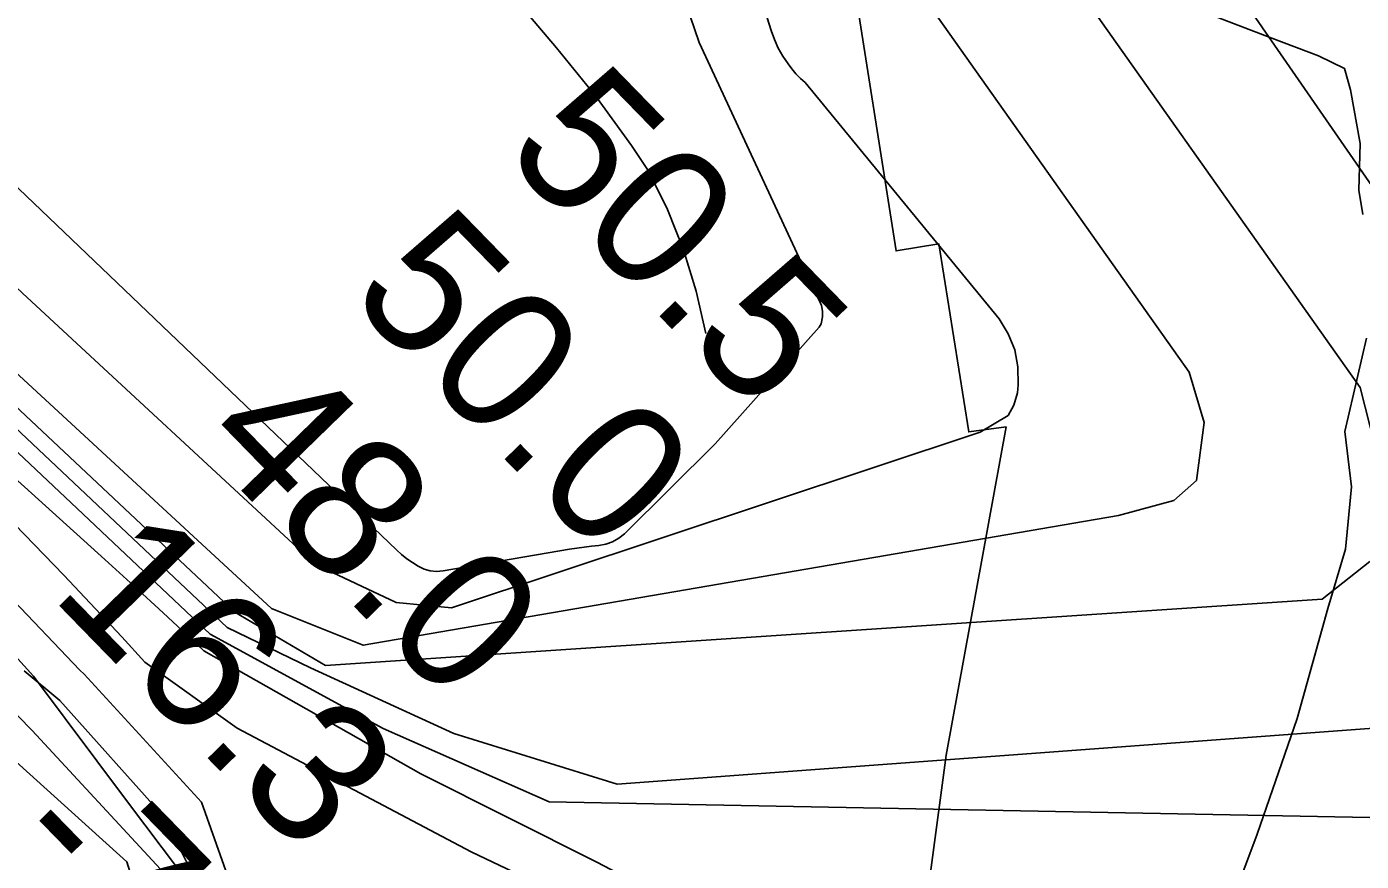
# Model space of a CAD drawing. Extents: x 3161665 to 3199565, y 885729 to 911164.
# Drawn here: x 3176666 to 3177300, y 908540 to 908936 of the extents above; entities that cross this region are included whole.
import ezdxf

# ---------------------------------------------------------------- set-up
doc = ezdxf.new("R2010")
doc.units = 0
for name, color, linetype in [('V-RIVR-EDGE', 7, 'Continuous'), ('V-RIVR-RANG', 7, 'Continuous'), ('V-ROAD-CNTR', 7, 'Continuous'), ('V-RRAP-RVMT', 7, 'Continuous'), ('V-TOPO-DPTH', 7, 'Continuous'), ('V-TOPO-MAJR', 7, 'Continuous'), ('V-TOPO-MINR', 7, 'Continuous'), ('V-TOPO-WATR', 7, 'Continuous')]:
    doc.layers.add(name, color=color, linetype=linetype)

msp = doc.modelspace()

# ---------------------------------------------------------------- linework, layer by layer
at = {"layer": 'V-RIVR-EDGE'}
for points in [[(3177210.054404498, 908948.4816508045), (3177257.1207264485, 908930.3521821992), (3177279.2699869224, 908921.9836809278), (3177291.7256624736, 908915.9485192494), (3177294.4717640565, 908905.7805003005), (3177299.02766199, 908880.366163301), (3177298.5109711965, 908858.1974875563), (3177300.329904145, 908846.6461391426)], [(3177302.0323454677, 908787.9839278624), (3177291.761539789, 908743.6694178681), (3177294.9295399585, 908717.334764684), (3177292.0852199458, 908687.7818600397), (3177283.7018717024, 908659.6282739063), (3177269.2548099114, 908607.472232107), (3177250.182183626, 908552.5563838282), (3177233.444039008, 908507.7959916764), (3177212.107739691, 908471.3607019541), (3177190.2730227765, 908420.1466757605), (3177179.5848868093, 908393.8462848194), (3177165.699056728, 908381.8718957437), (3177148.5435818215, 908355.1256226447), (3177143.4538619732, 908351.4432158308), (3177133.294979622, 908352.3920838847), (3177127.2780911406, 908347.3263476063)], [(3176777.9750751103, 908483.0572899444), (3176714.444706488, 908567.2754554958), (3176669.3297981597, 908627.4306354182), (3176629.25664254, 908671.8696315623)]]:
    msp.add_lwpolyline(points, dxfattribs=at)
at = {"layer": 'V-ROAD-CNTR'}
msp.add_lwpolyline([(3176988.560000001, 908790.2359999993), (3176983.993000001, 908810.2679999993), (3176977.878000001, 908829.9159999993), (3176970.255000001, 908849.0299999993), (3176961.174000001, 908867.4929999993), (3176953.294000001, 908879.3239999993), (3176936.099000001, 908903.0059999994), (3176917.640000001, 908925.7159999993), (3176895.520000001, 908952.0649999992), (3176855.082000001, 908998.3259999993), (3176846.069000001, 909009.5399999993), (3176813.704000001, 909048.1679999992)], dxfattribs=at)
at = {"layer": 'V-RRAP-RVMT'}
for points in [[(3177131.04297525, 908745.9349463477), (3177113.281000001, 908743.4079999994), (3177099.113000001, 908832.7119999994), (3177078.815000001, 908829.3519999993), (3177056.829000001, 908968.7289999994), (3177230.4059302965, 908994.6790090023), (3177190.754000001, 909095.2139999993), (3177340.133000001, 909154.3359999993), (3177393.262831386, 909019.0263577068), (3177436.056000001, 909025.4239999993), (3177444.762000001, 908961.8929999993)], [(3176849.325000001, 907645.1779999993), (3176891.772000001, 907786.3839999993), (3176896.084000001, 907785.3149999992), (3176964.692000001, 907914.9309999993), (3176967.659000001, 907913.3929999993), (3176989.138000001, 907956.6669999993), (3176974.747000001, 907964.4409999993), (3177014.652461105, 908037.6607732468), (3177007.126000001, 908079.4359999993), (3177013.819000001, 908102.6449999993), (3177004.061000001, 908107.1209999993), (3177029.066000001, 908169.4519999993), (3177033.792000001, 908168.8629999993), (3177045.464000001, 908211.1829999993), (3177057.514000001, 908208.8479999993), (3177059.4861872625, 908212.3900431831), (3177061.721000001, 908282.5839999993), (3177067.5360000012, 908328.2039999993), (3177102.618000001, 908590.0869999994), (3177131.04297525, 908745.9349463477)]]:
    msp.add_lwpolyline(points, dxfattribs=at)
at = {"layer": 'V-TOPO-DPTH'}
for points in [[(3176722.230337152, 908634.1946297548), (3176711.375106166, 908646.1173118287), (3176683.8526986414, 908675.5202922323), (3176655.8060376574, 908704.3998879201), (3176626.972996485, 908732.4944065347), (3176597.6157018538, 908760.0655404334), (3176159.0700000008, 909160.68), (3176173.84, 909176.34)], [(3176173.84, 909176.34), (3176485.680876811, 908895.8227606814), (3176537.217012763, 908849.1092335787), (3176588.5151599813, 908802.1377626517), (3176639.4563241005, 908754.779375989), (3176690.159499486, 908707.1630455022), (3176753.2885115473, 908647.4261503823)], [(3176159.0700000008, 909160.68), (3176597.6157018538, 908760.0655404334), (3176626.972996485, 908732.4944065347), (3176655.8060376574, 908704.3998879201), (3176683.8526986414, 908675.5202922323), (3176711.375106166, 908646.1173118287), (3176722.230337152, 908634.1946297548)], [(3176722.230337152, 908634.1946297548), (3176766.117394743, 908602.8205700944), (3176877.102126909, 908544.0774860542), (3176967.807384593, 908500.9040175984), (3177009.5727250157, 908476.9331427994), (3177050.14960983, 908456.5494339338), (3177066.8617246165, 908450.5462581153), (3177087.1651135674, 908449.3173389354), (3177453.884320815, 908465.4366589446), (3177545.853763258, 908464.0882298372), (3177585.2840427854, 908472.3879056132), (3177635.4741946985, 908486.6449450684), (3177662.9940108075, 908515.280525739), (3177678.5914062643, 908557.0816631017), (3177684.6412994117, 908603.6789672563), (3177670.4157038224, 908668.2360030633), (3177554.890386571, 908869.1989604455), (3177435.6491031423, 909047.8891958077)], [(3177435.6491031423, 909047.8891958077), (3177554.890386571, 908869.1989604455), (3177670.4157038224, 908668.2360030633), (3177684.6412994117, 908603.6789672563), (3177678.5914062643, 908557.0816631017), (3177662.9940108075, 908515.280525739), (3177635.4741946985, 908486.6449450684), (3177585.2840427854, 908472.3879056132), (3177545.853763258, 908464.0882298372), (3177453.884320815, 908465.4366589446), (3177087.1651135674, 908449.3173389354), (3177066.8617246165, 908450.5462581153), (3177050.14960983, 908456.5494339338), (3177009.5727250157, 908476.9331427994), (3176967.807384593, 908500.9040175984), (3176877.102126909, 908544.0774860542), (3176766.117394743, 908602.8205700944), (3176722.230337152, 908634.1946297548)], [(3176753.2885115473, 908647.4261503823), (3176835.3945797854, 908602.7050438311), (3176914.1694453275, 908567.9168999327), (3177320.2651245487, 908560.0693288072)], [(3176681.9108610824, 908616.0064255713), (3176665.000047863, 908630.0182030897)], [(3176681.9108610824, 908616.0064255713), (3176665.000047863, 908630.0182030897)], [(3177295.189317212, 907127.3465955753), (3177146.686993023, 907897.3778121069), (3177145.9625877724, 907900.1129255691), (3177145.006310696, 907902.7454995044), (3177143.702225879, 907905.224264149), (3177142.166269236, 907907.6004892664), (3177140.531891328, 907909.7854608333), (3177139.6121820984, 907910.9725907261), (3177138.666561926, 907912.1379587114), (3177137.6820753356, 907913.2706838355), (3177136.6716778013, 907914.3816470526), (3177135.6600750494, 907915.4917021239), (3177134.6727879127, 907916.6223176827), (3177133.7219741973, 907917.7837739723), (3176808.873259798, 908330.4606286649), (3176782.4402098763, 908387.1263610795), (3176771.897086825, 908427.8407556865), (3176759.6061204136, 908480.9440515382), (3176752.5940922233, 908518.1137044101), (3176731.4429312, 908560.6152155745), (3176681.9108610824, 908616.0064255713)], [(3176942.422900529, 908251.1869375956), (3176898.945499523, 908216.03589205), (3176808.873259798, 908330.4606286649), (3176782.4402098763, 908387.1263610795), (3176771.897086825, 908427.8407556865), (3176759.6061204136, 908480.9440515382), (3176752.5940922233, 908518.1137044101), (3176731.4429312, 908560.6152155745), (3176681.9108610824, 908616.0064255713)], [(3176657.813352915, 908589.860650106), (3176713.7225419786, 908539.4116462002), (3176720.758175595, 908516.3973671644), (3176720.7227674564, 908495.1643064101), (3176720.6490005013, 908450.9287631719), (3176722.3407809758, 908404.9208490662), (3176725.833517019, 908378.3736248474), (3177089.6803337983, 907867.5332909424), (3177096.181559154, 907850.7634738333), (3177101.499960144, 907833.58187589), (3177106.0298115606, 907816.125757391), (3177173.716953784, 907512.0265924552)], [(3176657.813352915, 908589.860650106), (3176713.7225419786, 908539.4116462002), (3176720.758175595, 908516.3973671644), (3176720.7227674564, 908495.1643064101), (3176720.6490005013, 908450.9287631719), (3176722.3407809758, 908404.9208490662), (3176725.833517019, 908378.3736248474), (3177089.6803337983, 907867.5332909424), (3177096.181559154, 907850.7634738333), (3177101.499960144, 907833.58187589), (3177106.0298115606, 907816.125757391), (3177173.716953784, 907512.0265924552)]]:
    msp.add_lwpolyline(points, dxfattribs=at)
at = {"layer": 'V-TOPO-MAJR'}
for points in [[(3176782.283213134, 908659.6048383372), (3176245.27816921, 909155.5071418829), (3176237.140067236, 909162.9772417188), (3176228.9723166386, 909170.4145843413), (3176220.760093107, 909177.8027911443), (3176212.5182209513, 909185.1582407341), (3176195.99, 909199.8200000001)], [(3177093.615019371, 908947.4893292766), (3177217.8965196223, 908771.7658983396), (3177225.023267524, 908747.8527866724), (3177221.394128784, 908720.372427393), (3177210.6282777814, 908710.8298896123), (3177184.3387676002, 908703.7033617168), (3176825.904870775, 908642.157893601), (3176782.283213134, 908659.6048383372)]]:
    msp.add_lwpolyline(points, dxfattribs=at)
at = {"layer": 'V-TOPO-MINR'}
for points in [[(3176691.3384652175, 909354.0803338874), (3176813.149171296, 909154.1618708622), (3176824.6226642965, 909137.652764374), (3176837.2634274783, 909122.2227498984), (3176851.6550959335, 909108.4113734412), (3176867.2140345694, 909095.6790889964), (3176872.476383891, 909091.8767951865), (3176886.104801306, 909081.6339302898), (3176899.4619022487, 909071.0612345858), (3176912.412028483, 909059.9937926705), (3176925.090838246, 909048.596519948), (3176936.5458191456, 909036.2741786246), (3176946.7017499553, 909023.0894964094), (3176954.909105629, 909008.6113028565), (3176961.817411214, 908993.2707684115), (3176981.1287490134, 908940.7428067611), (3176985.4158687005, 908928.3248814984), (3177040.957322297, 908808.3830032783), (3177042.367361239, 908805.9826261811), (3177043.3962535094, 908803.4729718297), (3177043.853425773, 908800.799401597), (3177043.9294513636, 908798.0165541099), (3177043.26286219, 908794.8093787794), (3177042.350447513, 908793.199417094)], [(3177042.350447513, 908793.199417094), (3176992.9129679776, 908737.711420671), (3176949.8263954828, 908695.135894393), (3176947.149483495, 908693.0007979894), (3176944.2772554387, 908691.2880664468), (3176941.1120532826, 908690.2088821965), (3176937.7515350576, 908689.5520628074), (3176934.234787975, 908689.2014916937), (3176930.725583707, 908688.7925480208), (3176927.22769366, 908688.2960455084), (3176923.7373464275, 908687.7411704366), (3176863.8259511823, 908677.4475424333), (3176860.711956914, 908677.2555669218), (3176857.677047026, 908677.4892230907), (3176854.760763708, 908678.3613267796), (3176851.9235647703, 908679.6590621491), (3176849.2185970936, 908681.3984440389), (3176846.6012154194, 908683.2529752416), (3176844.1152127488, 908685.2802304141), (3176841.71679608, 908687.4226348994), (3176267.737268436, 909236.21263218), (3176251.674340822, 909253.7685443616)], [(3176803.2637508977, 908680.5029209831), (3176664.1914141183, 908809.2738372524), (3176590.478132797, 908879.1150534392), (3176517.8627046, 908950.0545634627), (3176446.8940560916, 909022.641514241), (3176377.023260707, 909096.3267588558), (3176266.4784472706, 909215.6188651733), (3176257.060730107, 909231.0342647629), (3176240.8085507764, 909243.9184547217)], [(3176764.9363419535, 908657.858778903), (3176414.697191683, 908986.9533323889), (3176377.4856927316, 909021.6411042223), (3176340.0923771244, 909056.1301715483), (3176302.4263365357, 909090.3211821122), (3176264.5784792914, 909124.3134881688), (3176188.61, 909192)], [(3176761.283301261, 908650.5900982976), (3176595.9533038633, 908806.4656112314), (3176527.6775283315, 908870.3377447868), (3176459.0741023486, 908933.8532113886), (3176389.9792006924, 908996.8336775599), (3176320.556648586, 909059.4574767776), (3176181.22, 909184.17)], [(3176753.2885115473, 908647.4261503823), (3176690.159499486, 908707.1630455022), (3176639.4563241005, 908754.779375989), (3176588.5151599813, 908802.1377626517), (3176537.217012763, 908849.1092335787), (3176485.680876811, 908895.8227606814), (3176173.84, 909176.34)], [(3176750.2306202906, 908639.542444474), (3176744.7070630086, 908644.7513086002), (3176730.992600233, 908657.5583388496), (3176717.1845965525, 908670.2644612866), (3176703.3142322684, 908682.9033118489), (3176166.45, 909168.51)], [(3176691.3912446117, 908630.4205106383), (3176622.548845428, 908702.5433278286), (3176558.7598018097, 908768.1123100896), (3176494.15794148, 908832.854670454), (3176428.3368560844, 908896.3570979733), (3176361.702953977, 908959.0329035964), (3176151.68, 909152.85)], [(3176668.721704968, 908601.6962026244), (3176288.5157396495, 908990.8401821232), (3176263.805327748, 909015.8006550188), (3176238.8792294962, 909040.5409416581), (3176213.62960172, 909064.9509489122), (3176188.1642875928, 909089.1407699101), (3176136.91, 909137.1900000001)], [(3177170.2275128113, 909054.6109091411), (3177404.136586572, 908716.4825029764)], [(3177131.9213829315, 909001.0502548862), (3177299.1060896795, 908764.4601055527), (3177310.972709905, 908717.8329239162)], [(3177015.5929422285, 908946.4275682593), (3177019.5162334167, 908933.9334224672), (3177021.073561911, 908929.7343218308), (3177022.8987417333, 908925.6722894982), (3177025.1256985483, 908921.8158596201), (3177027.6205066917, 908918.096498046), (3177029.3133080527, 908915.8310304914), (3177031.273963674, 908913.4605494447), (3177033.3735329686, 908911.234642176), (3177035.681472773, 908909.2255955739), (3177127.7592703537, 908797.1932111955), (3177132.0232809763, 908789.9339522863), (3177135.134359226, 908782.3442426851), (3177136.516038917, 908774.2588570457), (3177136.744786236, 908765.8430207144), (3177136.4130765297, 908761.9296924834), (3177134.7273201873, 908756.1444109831), (3177131.9670997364, 908751.2753787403), (3177118.7106500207, 908743.2498275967)], [(3177118.7106500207, 908743.2498275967), (3176867.7399617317, 908660.0140499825), (3176841.4663945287, 908662.4479863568), (3176803.2637508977, 908680.5029209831)], [(3177303.7463183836, 908681.9931338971), (3177281.0221750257, 908664.1051082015), (3176807.9724144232, 908632.6273068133), (3176764.9363419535, 908657.858778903)], [(3177320.2651245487, 908560.0693288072), (3176914.1694453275, 908567.9168999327), (3176835.3945797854, 908602.7050438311), (3176753.2885115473, 908647.4261503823)], [(3177341.840669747, 908605.4456811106), (3176946.4331195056, 908576.2285267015), (3176868.8347523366, 908600.2591564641), (3176800.803816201, 908631.4441997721), (3176761.283301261, 908650.5900982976)], [(3177381.105540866, 908514.5555400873), (3177028.7155585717, 908496.0222020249), (3176991.7120120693, 908510.4246452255), (3176936.8158666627, 908539.1976623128), (3176853.275221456, 908581.164121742), (3176750.2306202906, 908639.542444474)], [(3176681.9108610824, 908616.0064255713), (3176665.000047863, 908630.0182030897)], [(3176693.449249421, 908628.5255669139), (3176691.3912446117, 908630.4205106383)], [(3177355.051910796, 907067.6956716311), (3177183.697420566, 907899.8436557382), (3177177.0959970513, 907915.3994994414), (3177169.293665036, 907930.2231632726), (3177159.689970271, 907943.9485572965), (3177148.8853670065, 907956.9417714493), (3177136.959605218, 907969.5631875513), (3177131.1544608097, 907975.6476242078), (3177125.310435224, 907981.694115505), (3177119.4080878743, 907987.6836887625), (3177113.4668593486, 907993.6353166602), (3177107.6115874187, 907999.6611584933), (3177101.9093379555, 908005.823481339), (3177096.4366221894, 908012.1905257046), (3177091.1169288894, 908018.6940510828), (3176831.872587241, 908335.7305550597), (3176811.981399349, 908389.1801701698), (3176791.3800727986, 908445.5025324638), (3176768.5017231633, 908512.7788969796), (3176749.1397149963, 908567.6634111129), (3176693.449249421, 908628.5255669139)], [(3177295.189317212, 907127.3465955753), (3177146.686993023, 907897.3778121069), (3177145.9625877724, 907900.1129255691), (3177145.006310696, 907902.7454995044), (3177143.702225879, 907905.224264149), (3177142.166269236, 907907.6004892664), (3177140.531891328, 907909.7854608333), (3177139.6121820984, 907910.9725907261), (3177138.666561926, 907912.1379587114), (3177137.6820753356, 907913.2706838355), (3177136.6716778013, 907914.3816470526), (3177135.6600750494, 907915.4917021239), (3177134.6727879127, 907916.6223176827), (3177133.7219741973, 907917.7837739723), (3176808.873259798, 908330.4606286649), (3176782.4402098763, 908387.1263610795), (3176771.897086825, 908427.8407556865), (3176759.6061204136, 908480.9440515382), (3176752.5940922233, 908518.1137044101), (3176731.4429312, 908560.6152155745), (3176681.9108610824, 908616.0064255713)], [(3177241.2651045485, 907274.2771054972), (3177117.8701655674, 907813.0904207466), (3177111.607271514, 907836.7490463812), (3177104.312513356, 907860.0460890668), (3177095.4699590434, 907882.8007573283), (3176773.5032976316, 908330.5196114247), (3176759.4231783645, 908371.2399043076), (3176745.3519111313, 908417.2684623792), (3176741.897533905, 908466.8181690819), (3176734.90911114, 908518.1431957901), (3176729.633123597, 908535.8462604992), (3176668.721704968, 908601.6962026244)], [(3177173.716953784, 907512.0265924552), (3177106.0298115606, 907816.125757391), (3177101.499960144, 907833.58187589), (3177096.181559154, 907850.7634738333), (3177089.6803337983, 907867.5332909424), (3176725.833517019, 908378.3736248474), (3176722.3407809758, 908404.9208490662), (3176720.6490005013, 908450.9287631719), (3176720.7227674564, 908495.1643064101), (3176720.758175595, 908516.3973671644), (3176713.7225419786, 908539.4116462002), (3176657.813352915, 908589.860650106)]]:
    msp.add_lwpolyline(points, dxfattribs=at)
at = {"layer": 'V-TOPO-WATR'}
for points in [[(3176722.230337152, 908634.1946297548), (3176711.375106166, 908646.1173118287), (3176683.8526986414, 908675.5202922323), (3176655.8060376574, 908704.3998879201), (3176626.972996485, 908732.4944065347), (3176597.6157018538, 908760.0655404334), (3176159.0700000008, 909160.68)], [(3177435.6491031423, 909047.8891958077), (3177554.890386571, 908869.1989604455), (3177670.4157038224, 908668.2360030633), (3177684.6412994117, 908603.6789672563), (3177678.5914062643, 908557.0816631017), (3177662.9940108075, 908515.280525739), (3177635.4741946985, 908486.6449450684), (3177585.2840427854, 908472.3879056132), (3177545.853763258, 908464.0882298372), (3177453.884320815, 908465.4366589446), (3177087.1651135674, 908449.3173389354), (3177066.8617246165, 908450.5462581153), (3177050.14960983, 908456.5494339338), (3177009.5727250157, 908476.9331427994), (3176967.807384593, 908500.9040175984), (3176877.102126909, 908544.0774860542), (3176766.117394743, 908602.8205700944), (3176722.230337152, 908634.1946297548)]]:
    msp.add_lwpolyline(points, dxfattribs=at)

# ---------------------------------------------------------------- texts
at = {"layer": 'V-RIVR-RANG'}
for s, p in [('50.5', (3176891.2789368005, 908875.6000302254)), ('50.0', (3176817.7700319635, 908807.7511996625)), ('48.0', (3176746.2850319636, 908737.8231996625)), ('16.3', (3176676.8239368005, 908665.8160302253)), ('-7', (3176653.544670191, 908546.3659945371))]:
    msp.add_text(s, height=67, rotation=314.22832571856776, dxfattribs=at).set_placement(p)

doc.saveas('drawing.dxf')
